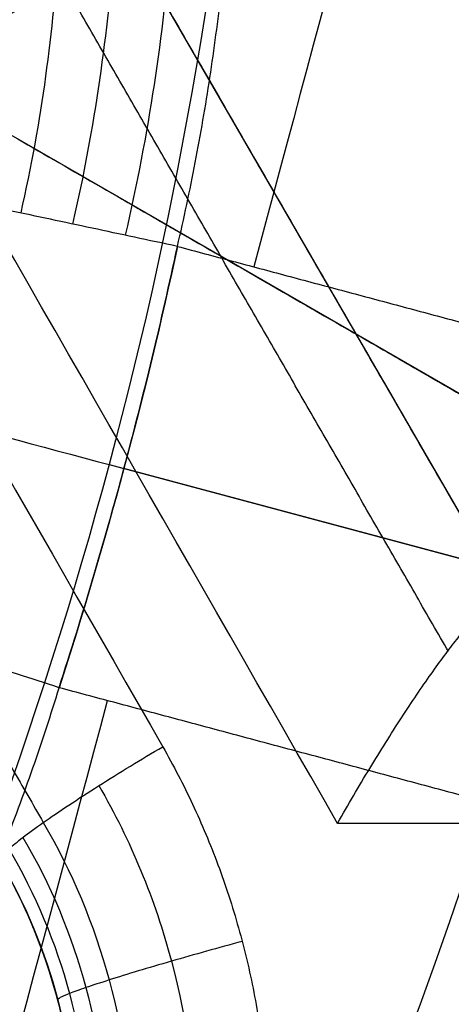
# Model space of a CAD drawing. Header units: centimetres. Extents: x -11.4 to 11.4, y -26.1 to 0.
# Tile 517 of 656: x -6.8667 to -6.8479, y -23.8238 to -23.7807. Entities that reach past the tile are written whole.
import ezdxf

# ---------------------------------------------------------------- set-up
doc = ezdxf.new("R2010")
doc.units = ezdxf.units.CM
doc.layers.add('Default', color=7, linetype='Continuous', true_color=0x000000)

msp = doc.modelspace()

# ---------------------------------------------------------------- linework, layer by layer
at = {"layer": 'Default'}
for p, q in [((-6.877698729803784, -23.7500000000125, -4.5328819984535), (-6.845448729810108, -23.80585863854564, -4.5328819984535)), ((-6.84350000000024, -23.79936344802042, -3.1706857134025), (-6.8675, -23.78550704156, -3.1706857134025)), ((-6.85550000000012, -23.79243524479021, -3.197273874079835), (-6.85550000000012, -23.79243524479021, -3.14406498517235)), ((-6.86283934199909, -23.80014954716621, -3.287499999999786), (-6.823949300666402, -23.81057010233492, -3.230000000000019)), ((-6.823949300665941, -23.81057010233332, -3.23), (-6.862189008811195, -23.800323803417, -3.23))]:
    msp.add_line(p, q, dxfattribs=at)
at = {"layer": 'Default', "extrusion": (0, 0, -1)}
for centre, radius, start, end in [((7.050000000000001, -23.75, 3), 0.9, 90, 270), ((7.050000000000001, -23.75, 3.789997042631), 0.8999999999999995, 90, 270), ((7.050000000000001, -23.75, 4.600000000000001), 0.8550000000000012, 90, 270), ((7.050000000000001, -23.75, 3.05), 0.5999999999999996, 90, 270), ((7.050000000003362, -23.75000000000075, 3.2875), 0.1937629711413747, 173.838548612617, 216.1614513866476), ((7.050000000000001, -23.75, 4.27), 0.8250000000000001, 180, 0), ((7.050000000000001, -23.75, 4.48), 0.82, 180, 0), ((7.050000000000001, -23.75, 4.455), 0.7950000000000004, 180, 0), ((7.050000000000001, -23.75, 4.32), 0.7825000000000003, 180, 0), ((7.050000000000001, -23.75, 4.455), 0.7825000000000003, 180, 0), ((7.050000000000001, -23.75, 4.345000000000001), 0.7575000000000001, 180, 0), ((7.050000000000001, -23.75, 3.2675), 0.6775000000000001, 180, 0), ((7.050000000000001, -23.75, 3.2775), 0.6774999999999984, 180, 0), ((7.050000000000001, -23.75, 3.25), 0.6724999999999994, 180, 0), ((7.050000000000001, -23.75, 3.25), 0.6367740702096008, 180, 0), ((7.050000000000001, -23.75, 3.269019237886), 0.6125, 180, 0), ((7.050000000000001, -23.75, 3.255), 0.6075000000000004, 180, 0), ((7.050000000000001, -23.75, 4.670980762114), 0.6075, 180, 0), ((7.050000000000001, -23.75, 4.69), 0.6075000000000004, 180, 0), ((7.050000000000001, -23.75, 3.255), 0.55, 180, 0), ((7.050000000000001, -23.75, 3.263395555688), 0.5499999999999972, 180, 0), ((7.050000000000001, -23.75, 3.23), 0.1944362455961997, 192.0519350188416, 197.9480649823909), ((6.889245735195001, -23.83, 4.532854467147), 0.02499999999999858, 149.9999999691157, 270)]:
    msp.add_arc(centre, radius, start, end, dxfattribs=at)
at = {"layer": 'Default'}
for centre, radius, start, end in [((-7.050000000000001, -23.75, -4.6), 0.8550000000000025, 270, 90), ((-7.050000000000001, -23.75, -4.27), 0.835, 270, 90), ((-7.050000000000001, -23.75, -4.58), 0.8349999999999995, 270, 90), ((-7.050000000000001, -23.75, -4.425000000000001), 0.8349999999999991, 270, 90), ((-7.050000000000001, -23.75, -3.1), 0.775, 270, 90), ((-7.050000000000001, -23.75, -3.5986250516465), 0.7749999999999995, 270, 90), ((-7.050000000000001, -23.75, -3), 0.6000000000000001, 270, 90), ((-7.050000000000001, -23.75, -3.1), 0.6000000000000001, 270, 90), ((-7.050000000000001, -23.75, -3.25875), 0.2138939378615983, 328.3641007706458, 1.635899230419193), ((-7.050000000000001, -23.75, -4.295000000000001), 0.8250000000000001, 180, 0), ((-7.050000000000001, -23.75, -4.282500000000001), 0.8249999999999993, 180, 0), ((-7.050000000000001, -23.75, -4.32), 0.8, 180, 0), ((-7.050000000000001, -23.75, -4.43), 0.7575000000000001, 180, 0), ((-7.050000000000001, -23.75, -4.3875), 0.7574999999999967, 180, 0), ((-7.050000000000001, -23.75, -3.98), 0.75, 180, 0), ((-7.050000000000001, -23.75, -3.2425), 0.75, 180, 0), ((-7.050000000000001, -23.75, -3.2425), 0.7025000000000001, 180, 0), ((-7.050000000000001, -23.75, -3.2875), 0.6775000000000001, 180, 0), ((-7.050000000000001, -23.75, -3.2875), 0.6725, 180, 0), ((-7.050000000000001, -23.75, -3.26875), 0.6724999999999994, 180, 0), ((-7.050000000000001, -23.75, -4.66), 0.67, 180, 0), ((-7.050000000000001, -23.75, -4.69), 0.6400000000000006, 180, 0), ((-7.050000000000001, -23.75, -3.25), 0.636774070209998, 180, 0), ((-7.050000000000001, -23.75, -3.2875), 0.6231698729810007, 180, 0), ((-7.050000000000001, -23.75, -3.2875), 0.6075, 180, 0), ((-7.050000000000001, -23.75, -3.27125), 0.6074999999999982, 180, 0), ((-7.050000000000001, -23.75, -4.680490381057), 0.6074999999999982, 180, 0), ((-7.050000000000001, -23.75, -3.271791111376), 0.55, 180, 0), ((-7.050000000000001, -23.75, -4.161274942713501), 0.7750000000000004, 274.5305254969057, 0), ((-7.050000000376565, -23.74999999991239, -3.23), 0.194436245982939, 345.0000000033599, 347.9480649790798), ((-7.050000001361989, -23.7499999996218, -3.23), 0.1944362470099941, 342.051935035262, 344.9999999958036), ((-6.889245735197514, -23.83, -4.515), 0.0250000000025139, 0, 29.99999999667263)]:
    msp.add_arc(centre, radius, start, end, dxfattribs=at)
at = {"layer": 'Default', "extrusion": (0.9659258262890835, -0.2588190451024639, 0)}
msp.add_arc((-24.75541264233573, -3.29, -0.4651864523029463), 0.06000000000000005, 22.60093528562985, 89.99999999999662, dxfattribs=at)
at = {"layer": 'Default', "extrusion": (-1.379856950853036e-06, 1.386659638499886e-16, 0.9999999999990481)}
msp.add_arc((-7.050003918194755, -23.75, -3.984869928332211), 0.7584484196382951, 252.0001242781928, 0, dxfattribs=at)
at = {"layer": 'Default', "extrusion": (0.2588190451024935, 0.9659258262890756, 0)}
msp.add_arc((0.4683885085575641, -3.25, -24.76541264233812), 0.02, 35.00000001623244, 90.00000000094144, dxfattribs=at)
at = {"layer": 'Default', "extrusion": (-0.9659258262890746, 0.258819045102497, 0)}
msp.add_arc((24.77541264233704, -3.29, 0.4664505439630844), 0.05999999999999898, 21.11060181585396, 89.99999999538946, dxfattribs=at)
at = {"layer": 'Default', "extrusion": (-5.216637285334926e-09, -0.9999999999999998, -1.985406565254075e-08)}
msp.add_arc((-7.049999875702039, -5.759999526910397, 23.81585876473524), 1.214999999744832, 75.27834621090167, 80.66146159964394, dxfattribs=at)
at = {"layer": 'Default'}
for points, degree in [([(-7.050000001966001, -22.85000591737, -4.579994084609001), (-7.038829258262, -22.85000591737, -4.579994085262), (-7.016470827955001, -22.85041309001, -4.57996809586), (-6.982913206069, -22.85229470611, -4.579978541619), (-6.949430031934, -22.85542554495, -4.579975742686), (-6.916038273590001, -22.85981313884, -4.579976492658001), (-6.882816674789, -22.86545048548, -4.579976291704), (-6.849855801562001, -22.87232107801, -4.579976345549), (-6.817154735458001, -22.88042458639, -4.579976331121), (-6.784792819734, -22.88974261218, -4.579976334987), (-6.752822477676, -22.90025696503, -4.579976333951), (-6.721248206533, -22.91196643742, -4.579976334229), (-6.690138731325, -22.92484687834, -4.579976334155), (-6.659531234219, -22.93888214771, -4.579976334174), (-6.629466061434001, -22.95405467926, -4.579976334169), (-6.60000794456, -22.97033040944, -4.579976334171), (-6.571170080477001, -22.98770094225, -4.57997633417), (-6.542992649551, -23.00614419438, -4.57997633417), (-6.515530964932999, -23.02562391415, -4.57997633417), (-6.488811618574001, -23.04612101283, -4.57997633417), (-6.462881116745, -23.06760056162, -4.57997633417), (-6.437786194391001, -23.09002131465, -4.57997633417), (-6.413531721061, -23.11337910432, -4.57997633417), (-6.390166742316, -23.13762926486, -4.57997633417), (-6.367728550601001, -23.1627320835, -4.57997633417), (-6.346240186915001, -23.18866229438, -4.57997633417), (-6.325745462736, -23.21536660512, -4.57997633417), (-6.306266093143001, -23.24281397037, -4.57997633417), (-6.287815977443, -23.27098694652, -4.57997633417), (-6.270435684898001, -23.29982524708, -4.57997633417), (-6.254144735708, -23.32929531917, -4.57997633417), (-6.238966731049, -23.35935601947, -4.57997633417), (-6.22493234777, -23.3899431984, -4.57997633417), (-6.212045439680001, -23.4210469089, -4.57997633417), (-6.200328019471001, -23.4526190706, -4.57997633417), (-6.189801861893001, -23.48460021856, -4.57997633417), (-6.180477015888, -23.5169596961, -4.57997633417), (-6.172370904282, -23.54963853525, -4.57997633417), (-6.165495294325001, -23.58258113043, -4.57997633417), (-6.159852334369, -23.61577939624, -4.57997633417), (-6.155455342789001, -23.64916502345, -4.57997633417), (-6.152310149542, -23.68268801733, -4.57997633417), (-6.150420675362, -23.71631200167, -4.57997633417), (-6.149790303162, -23.74996560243, -4.57997633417), (-6.150418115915, -23.78361971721, -4.57997633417), (-6.152305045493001, -23.81724384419, -4.57997633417), (-6.155447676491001, -23.85076694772, -4.57997633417), (-6.159842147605, -23.884153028, -4.57997633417), (-6.165482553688, -23.91735152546, -4.57997633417), (-6.172355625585, -23.95029454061, -4.57997633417), (-6.180459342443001, -23.98297436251, -4.57997633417), (-6.189781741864, -24.01533455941, -4.57997633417), (-6.200305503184, -24.0473165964, -4.57997633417), (-6.212020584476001, -24.07888976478, -4.57997633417), (-6.224905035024, -24.10999420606, -4.57997633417), (-6.238937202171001, -24.14058267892, -4.57997633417), (-6.254113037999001, -24.170644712, -4.57997633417), (-6.270401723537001, -24.20011593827, -4.57997633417), (-6.287779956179, -24.2289557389, -4.57997633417), (-6.306227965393, -24.25713010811, -4.57997633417), (-6.325705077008, -24.28457868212, -4.57997633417), (-6.346198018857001, -24.3112848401, -4.57997633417), (-6.367684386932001, -24.33721659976, -4.57997633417), (-6.390120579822, -24.3623209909, -4.57997633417), (-6.413483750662, -24.38657293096, -4.57997633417), (-6.437736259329, -24.40993235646, -4.57997633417), (-6.462829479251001, -24.4323550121, -4.57997633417), (-6.488758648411, -24.45383675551, -4.57997633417), (-6.515476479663, -24.47433588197, -4.57997633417), (-6.542936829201, -24.49381775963, -4.57997633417), (-6.571112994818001, -24.51226319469, -4.57997633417), (-6.599949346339, -24.52963576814, -4.579976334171), (-6.629406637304, -24.54591392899, -4.579976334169), (-6.659470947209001, -24.56108882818, -4.579976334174), (-6.690077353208, -24.57512635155, -4.579976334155), (-6.721186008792, -24.58800916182, -4.579976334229), (-6.752759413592, -24.59972097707, -4.579976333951), (-6.784729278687, -24.61023780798, -4.579976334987), (-6.817091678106, -24.61955853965, -4.579976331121), (-6.849792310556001, -24.62766442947, -4.579976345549), (-6.88275073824, -24.63453701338, -4.579976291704), (-6.915969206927, -24.64017644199, -4.579976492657), (-6.949361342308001, -24.64456678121, -4.579975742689), (-6.982852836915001, -24.64770094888, -4.579978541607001), (-7.016430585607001, -24.64958576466, -4.579968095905), (-7.038814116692, -24.64999408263, -4.579994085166), (-7.049999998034, -24.64999408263, -4.579994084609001)], 3), ([(-7.050000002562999, -22.87000771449, -4.599992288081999), (-7.038929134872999, -22.87000771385, -4.599992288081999), (-7.016824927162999, -22.87044777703, -4.600003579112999), (-6.983759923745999, -22.87231003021, -4.599999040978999), (-6.950849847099, -22.8754191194, -4.600000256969), (-6.918072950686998, -22.87975909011, -4.599999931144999), (-6.885477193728, -22.88532902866, -4.600000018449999), (-6.853104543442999, -22.89212084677, -4.599999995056), (-6.820976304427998, -22.90013377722, -4.600000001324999), (-6.789232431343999, -22.90933233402, -4.599999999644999), (-6.757976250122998, -22.91967364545, -4.600000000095), (-6.727177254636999, -22.93115663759, -4.599999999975), (-6.696849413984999, -22.94377187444, -4.600000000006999), (-6.666982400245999, -22.95752443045, -4.599999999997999), (-6.637633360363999, -22.97239239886, -4.6), (-6.608880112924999, -22.98833558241, -4.6), (-6.580743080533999, -23.00534064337, -4.6), (-6.553257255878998, -23.02338719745, -4.6), (-6.526470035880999, -23.04244368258, -4.6), (-6.500404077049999, -23.06249428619, -4.6), (-6.475109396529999, -23.08350162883, -4.6), (-6.450633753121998, -23.10542314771, -4.6), (-6.426981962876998, -23.12825403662, -4.6), (-6.404200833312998, -23.15195089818, -4.6), (-6.382323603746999, -23.17647785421, -4.6), (-6.361371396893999, -23.20181201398, -4.6), (-6.341387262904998, -23.22790124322, -4.6), (-6.322391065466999, -23.25471754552, -4.6), (-6.304398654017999, -23.28224122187, -4.6), (-6.287450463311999, -23.31041192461, -4.6), (-6.271564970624, -23.33919764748, -4.6), (-6.256764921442, -23.36855872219, -4.6), (-6.243080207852, -23.39843256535, -4.6), (-6.2305142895, -23.42881031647, -4.6), (-6.219089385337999, -23.45964319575, -4.6), (-6.208826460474, -23.4908734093, -4.6), (-6.199734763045, -23.52247268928, -4.6), (-6.191831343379, -23.55438357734, -4.6), (-6.185127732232, -23.58655183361, -4.6), (-6.179626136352, -23.61896932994, -4.6), (-6.175339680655, -23.65156823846, -4.6), (-6.172273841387, -23.68430056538, -4.6), (-6.170432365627, -23.71713212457, -4.6), (-6.169818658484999, -23.74999277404, -4.6), (-6.170431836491, -23.78285372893, -4.6), (-6.172272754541, -23.81568473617, -4.6), (-6.17533790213, -23.84841578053, -4.6), (-6.179623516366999, -23.88101313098, -4.6), (-6.185124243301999, -23.91342969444, -4.6), (-6.191827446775, -23.94559951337, -4.6), (-6.199731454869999, -23.97751522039, -4.6), (-6.208824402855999, -24.00912015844, -4.6), (-6.219088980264, -24.04035585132, -4.6), (-6.230515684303, -24.07119339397, -4.6), (-6.243083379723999, -24.10157483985, -4.6), (-6.256770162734, -24.13145229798, -4.6), (-6.271572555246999, -24.16081683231, -4.6), (-6.287460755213, -24.18960605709, -4.6), (-6.304412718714, -24.21778133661, -4.6), (-6.322408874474, -24.24530870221, -4.6), (-6.341407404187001, -24.27212610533, -4.6), (-6.361391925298, -24.29821371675, -4.6), (-6.382342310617, -24.32354381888, -4.6), (-6.404216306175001, -24.34806569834, -4.6), (-6.426994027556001, -24.37175796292, -4.6), (-6.450643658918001, -24.39458604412, -4.6), (-6.475121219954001, -24.41650866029, -4.6), (-6.500422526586, -24.43752061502, -4.6), (-6.526496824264, -24.45757628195, -4.6), (-6.553291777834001, -24.47663651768, -4.6), (-6.580784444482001, -24.49468551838, -4.6), (-6.608928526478, -24.51169257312, -4.6), (-6.637691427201, -24.52763854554, -4.6), (-6.667051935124, -24.54250933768, -4.599999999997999), (-6.696931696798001, -24.55626435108, -4.600000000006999), (-6.727274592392, -24.56888192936, -4.599999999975), (-6.758087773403, -24.58036572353, -4.600000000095), (-6.789353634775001, -24.59070531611, -4.599999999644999), (-6.821099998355, -24.59989952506, -4.600000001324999), (-6.853227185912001, -24.60790727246, -4.599999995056), (-6.885602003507, -24.61469476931, -4.600000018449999), (-6.918204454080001, -24.62026089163, -4.599999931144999), (-6.950981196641, -24.6245956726, -4.600000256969), (-6.983876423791, -24.62769844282, -4.599999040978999), (-7.01690332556, -24.62955448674, -4.600003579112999), (-7.038958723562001, -24.62999228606, -4.599992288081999), (-7.049999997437, -24.62999228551, -4.599992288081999)], 3), ([(-7.050000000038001, -22.97338343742, -4.211616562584), (-7.040034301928, -22.97326068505, -4.211739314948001), (-7.0200716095, -22.97339655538, -4.211987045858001), (-6.990068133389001, -22.97475443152, -4.212364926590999), (-6.960077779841, -22.97727194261, -4.212748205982), (-6.930172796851, -22.98094910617, -4.213135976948), (-6.900463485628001, -22.98577184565, -4.213526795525), (-6.870960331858, -22.99173644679, -4.213920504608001), (-6.841728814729, -22.9988285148, -4.21431621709), (-6.812767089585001, -23.00704882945, -4.214713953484), (-6.784149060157, -23.01637813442, -4.215112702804), (-6.755903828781, -23.0268065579, -4.215512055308), (-6.728083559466, -23.03831624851, -4.215911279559), (-6.700785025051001, -23.0508628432, -4.216308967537), (-6.673979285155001, -23.06445271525, -4.216705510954), (-6.647535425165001, -23.07916987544, -4.21710293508), (-6.621903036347, -23.09477466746, -4.217494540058), (-6.598251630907, -23.11044028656, -4.217861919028), (-6.577686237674, -23.12510785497, -4.218186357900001), (-6.559354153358, -23.13903749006, -4.21847964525), (-6.54189295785, -23.15310658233, -4.218762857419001), (-6.524518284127, -23.16795465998, -4.219048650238), (-6.507527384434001, -23.18336335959, -4.2193327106), (-6.491033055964, -23.19923462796, -4.219611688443), (-6.475328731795, -23.21524076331, -4.219887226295), (-6.459818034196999, -23.23196178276, -4.220170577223), (-6.443392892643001, -23.25075472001, -4.220483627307), (-6.425759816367, -23.27235681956, -4.220836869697), (-6.407902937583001, -23.29596432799, -4.221215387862), (-6.390537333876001, -23.320853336, -4.221606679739), (-6.374163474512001, -23.34636627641, -4.22200017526), (-6.358774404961, -23.37250001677, -4.222395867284), (-6.344394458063, -23.39922104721, -4.222793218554), (-6.331054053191, -23.42647417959, -4.223191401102), (-6.318782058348, -23.45419617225, -4.223589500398), (-6.307584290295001, -23.4823692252, -4.223987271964), (-6.297472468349, -23.51096694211, -4.224384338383), (-6.288462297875, -23.53995216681, -4.224780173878), (-6.280576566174, -23.56925476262, -4.22517382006), (-6.273829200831, -23.59881391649, -4.225564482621), (-6.268224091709, -23.62860184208, -4.225951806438), (-6.263764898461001, -23.65860388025, -4.226335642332), (-6.260461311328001, -23.68877269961, -4.226715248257), (-6.258320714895, -23.71905055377, -4.227090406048), (-6.257345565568, -23.74942073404, -4.227459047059), (-6.257541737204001, -23.78002186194, -4.227829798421), (-6.258911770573, -23.81056761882, -4.228207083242), (-6.261454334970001, -23.84105143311, -4.228588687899), (-6.265161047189, -23.87138087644, -4.228974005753), (-6.270024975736, -23.90153190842, -4.229362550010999), (-6.276045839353, -23.9314946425, -4.229754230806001), (-6.283206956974, -23.96118644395, -4.230147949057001), (-6.291506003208, -23.99059835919, -4.230543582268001), (-6.300922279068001, -24.01965553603, -4.230940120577), (-6.311447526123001, -24.04833621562, -4.23133725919), (-6.323068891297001, -24.07660058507, -4.231734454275), (-6.335758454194, -24.10438344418, -4.232130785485), (-6.349513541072, -24.13167755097, -4.232526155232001), (-6.364293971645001, -24.15840378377, -4.232919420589), (-6.380099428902, -24.18456209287, -4.233310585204), (-6.396889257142, -24.21008352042, -4.23369863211), (-6.414649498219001, -24.23494853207, -4.2340832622), (-6.433349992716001, -24.25911283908, -4.234463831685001), (-6.452961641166, -24.28254236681, -4.234839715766), (-6.473558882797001, -24.30531097, -4.235212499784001), (-6.49503825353, -24.32728630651, -4.23557888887), (-6.517395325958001, -24.34847618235, -4.235952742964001), (-6.540529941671, -24.36877856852, -4.236330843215), (-6.564422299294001, -24.3881804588, -4.236713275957), (-6.589045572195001, -24.40665840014, -4.237099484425), (-6.614348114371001, -24.42417454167, -4.237488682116), (-6.640315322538, -24.44071804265, -4.237880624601), (-6.666876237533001, -24.45624449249, -4.238274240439), (-6.694029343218, -24.47075331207, -4.238669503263), (-6.721707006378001, -24.48420741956, -4.239065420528), (-6.749886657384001, -24.49659654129, -4.239461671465), (-6.778516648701, -24.50789701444, -4.239857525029), (-6.807545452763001, -24.51809033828, -4.240252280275), (-6.836977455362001, -24.52717647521, -4.240645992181), (-6.866748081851, -24.53513189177, -4.241037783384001), (-6.896791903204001, -24.54193893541, -4.241426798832), (-6.927035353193, -24.54758431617, -4.241812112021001), (-6.957482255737, -24.55207143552, -4.242193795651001), (-6.988153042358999, -24.55539777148, -4.242572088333), (-7.019001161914, -24.55754929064, -4.242946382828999), (-7.039657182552, -24.55819289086, -4.243192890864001), (-7.050000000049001, -24.5583152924, -4.243315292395)], 3), ([(-7.050000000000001, -24.525, -4.097250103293), (-7.040059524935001, -24.525, -4.097056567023), (-7.020176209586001, -24.52461734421, -4.096666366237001), (-6.990398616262, -24.52289677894, -4.096072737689), (-6.960681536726, -24.52002887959, -4.095471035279), (-6.93109326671, -24.51601765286, -4.094862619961), (-6.901708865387, -24.51087533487, -4.094249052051), (-6.872544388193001, -24.5046065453, -4.09363068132), (-6.843642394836, -24.49722044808, -4.093008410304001), (-6.815018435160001, -24.48871913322, -4.0923825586), (-6.786746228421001, -24.47912222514, -4.091754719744), (-6.758891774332, -24.4684549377, -4.091126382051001), (-6.731464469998, -24.45672251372, -4.090497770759), (-6.704505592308, -24.44394203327, -4.089869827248), (-6.67803608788, -24.43012136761, -4.089243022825), (-6.652126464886, -24.41529568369, -4.088619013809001), (-6.626828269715, -24.3994976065, -4.087999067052), (-6.602153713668, -24.38273637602, -4.0873834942), (-6.578133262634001, -24.3650315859, -4.086773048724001), (-6.554796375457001, -24.34640201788, -4.086168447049), (-6.532209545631, -24.32690110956, -4.085571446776), (-6.510389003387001, -24.3065441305, -4.084982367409), (-6.489390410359, -24.28538619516, -4.084403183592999), (-6.469190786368, -24.26340330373, -4.083811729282), (-6.449850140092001, -24.24065475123, -4.083213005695), (-6.431412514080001, -24.21719494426, -4.082607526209), (-6.413897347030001, -24.19305176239, -4.081996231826), (-6.397322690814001, -24.16825132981, -4.081379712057), (-6.381698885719, -24.14280524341, -4.08075829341), (-6.367066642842, -24.11677498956, -4.08013349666), (-6.353463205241, -24.0902319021, -4.079507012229), (-6.340892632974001, -24.06319079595, -4.078879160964), (-6.329354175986, -24.03564384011, -4.078249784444), (-6.318873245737, -24.00763676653, -4.077619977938), (-6.309493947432, -23.97928509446, -4.076992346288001), (-6.30125860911, -23.95075631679, -4.07637049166), (-6.294105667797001, -23.92190387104, -4.075751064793), (-6.287919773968, -23.89202918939, -4.075119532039), (-6.282925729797, -23.8619255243, -4.074493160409), (-6.27922777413, -23.83252088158, -4.073890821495), (-6.276803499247, -23.80502748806, -4.073336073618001), (-6.275387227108, -23.77883524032, -4.072814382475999), (-6.274846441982, -23.7520817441, -4.072290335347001), (-6.27524316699, -23.72509774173, -4.071763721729), (-6.276580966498, -23.69814539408, -4.071227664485), (-6.278824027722, -23.67162969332, -4.070693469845), (-6.281923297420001, -23.64546667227, -4.070159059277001), (-6.286213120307, -23.61756303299, -4.069581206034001), (-6.291882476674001, -23.58816071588, -4.068963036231), (-6.298864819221, -23.55833921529, -4.068326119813), (-6.306953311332, -23.52908125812, -4.067691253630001), (-6.315942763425, -23.50084682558, -4.067069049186), (-6.32605741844, -23.47281764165, -4.066441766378), (-6.33729162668, -23.44508928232, -4.065811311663), (-6.349584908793, -23.41782536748, -4.065181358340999), (-6.362822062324, -23.39124745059, -4.064557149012), (-6.37709700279, -23.36512302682, -4.063933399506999), (-6.392790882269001, -23.33888569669, -4.063296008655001), (-6.409455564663, -23.31338657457, -4.062665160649), (-6.426553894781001, -23.2893367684, -4.062059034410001), (-6.443232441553, -23.26761872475, -4.061501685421), (-6.459897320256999, -23.24737082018, -4.060973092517), (-6.477614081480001, -23.22727445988, -4.060438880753), (-6.496156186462, -23.20766698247, -4.059907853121), (-6.51534924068, -23.18873946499, -4.059383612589), (-6.534885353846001, -23.17076718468, -4.058857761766), (-6.55491030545, -23.15354506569, -4.058329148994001), (-6.577115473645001, -23.13575777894, -4.057753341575), (-6.601253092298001, -23.11789125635, -4.057139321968), (-6.626598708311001, -23.10063985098, -4.056506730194), (-6.652285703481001, -23.08460866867, -4.055877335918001), (-6.677996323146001, -23.06990393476, -4.055258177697), (-6.704396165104, -23.05611215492, -4.054632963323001), (-6.731394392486, -23.04330809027, -4.054004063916), (-6.758888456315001, -23.03154563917, -4.053373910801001), (-6.786758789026, -23.02087354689, -4.052745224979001), (-6.814990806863, -23.01129023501, -4.052118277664), (-6.843596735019, -23.00279199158, -4.051492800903), (-6.872529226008, -22.99539659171, -4.050869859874), (-6.901712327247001, -22.98912386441, -4.050251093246), (-6.931093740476, -22.98398257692, -4.049637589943), (-6.96064747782, -22.97997545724, -4.049029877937), (-6.990359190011, -22.97710596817, -4.048428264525), (-7.020171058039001, -22.97538252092, -4.047833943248), (-7.040058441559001, -22.975, -4.047443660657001), (-7.050000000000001, -22.975, -4.047250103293)], 3), ([(-6.859849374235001, -23.79059794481, -3.23), (-6.859566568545, -23.78938232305, -3.23), (-6.859046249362, -23.78693165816, -3.230077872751), (-6.858406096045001, -23.7832147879, -3.23043116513), (-6.857908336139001, -23.77946239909, -3.231024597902), (-6.857556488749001, -23.77568420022, -3.231862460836), (-6.857354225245, -23.77189050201, -3.232949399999), (-6.857305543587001, -23.76809380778, -3.234289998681), (-6.857414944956, -23.76430874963, -3.235888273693), (-6.857687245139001, -23.76055296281, -3.237746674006), (-6.858125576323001, -23.75684447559, -3.239867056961), (-6.858731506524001, -23.753201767, -3.242251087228), (-6.859506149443, -23.74964593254, -3.244898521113), (-6.860449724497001, -23.74620134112, -3.247805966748), (-6.861558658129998, -23.7429005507, -3.250960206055), (-6.862826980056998, -23.73977116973, -3.254347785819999), (-6.864250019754, -23.73683243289, -3.257962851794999), (-6.865821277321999, -23.73410988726, -3.261791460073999), (-6.8675258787, -23.73163525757, -3.265806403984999), (-6.869344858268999, -23.72943758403, -3.269974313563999), (-6.871258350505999, -23.72753993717, -3.27425968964), (-6.873246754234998, -23.72595818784, -3.278630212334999), (-6.875290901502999, -23.72470418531, -3.283052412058), (-6.876674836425, -23.72409038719, -3.286017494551), (-6.877373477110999, -23.72383917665, -3.287500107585)], 3), ([(-6.821567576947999, -23.80085552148, -3.23), (-6.821323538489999, -23.79975935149, -3.23), (-6.820892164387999, -23.7975438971, -3.230063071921), (-6.820421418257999, -23.79416905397, -3.230348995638), (-6.820129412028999, -23.79072931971, -3.230831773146), (-6.820022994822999, -23.78723005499, -3.231517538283), (-6.820110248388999, -23.78366052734, -3.232417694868), (-6.820401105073, -23.780030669, -3.233541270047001), (-6.820908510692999, -23.7763319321, -3.234905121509), (-6.821644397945, -23.77258055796, -3.236520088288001), (-6.822624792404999, -23.76877593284, -3.23840591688), (-6.823861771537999, -23.76494085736, -3.240573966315), (-6.825369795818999, -23.76108942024, -3.243041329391), (-6.827158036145, -23.75725150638, -3.245817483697), (-6.829231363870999, -23.75346119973, -3.24890808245), (-6.831590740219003, -23.74975622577, -3.252315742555), (-6.834222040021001, -23.74618987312, -3.25602505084), (-6.837110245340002, -23.74280717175, -3.260023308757), (-6.840216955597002, -23.73966969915, -3.264269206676), (-6.843506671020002, -23.73682241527, -3.26872888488), (-6.846919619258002, -23.73431863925, -3.273337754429), (-6.850406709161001, -23.73218812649, -3.278046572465), (-6.853911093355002, -23.73045620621, -3.282794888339), (-6.856214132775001, -23.72957692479, -3.285935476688), (-6.857356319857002, -23.72920332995, -3.2875)], 3), ([(-7.284376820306, -24.47132328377, -4.08487124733), (-7.275129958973, -24.47432771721, -4.08467450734), (-7.256502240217, -24.47999379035, -4.084279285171), (-7.228233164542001, -24.48740302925, -4.083673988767), (-7.199695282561, -24.4937221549, -4.083063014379), (-7.170950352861, -24.49893351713, -4.082450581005), (-7.142070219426, -24.50302896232, -4.081839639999), (-7.113086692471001, -24.50600890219, -4.081231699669), (-7.083987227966, -24.50787542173, -4.080626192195), (-7.054794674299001, -24.50862224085, -4.080020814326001), (-7.025604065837, -24.50824467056, -4.079414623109), (-6.996471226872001, -24.50674620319, -4.07880623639), (-6.967390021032, -24.50412639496, -4.078193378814), (-6.938390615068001, -24.50038313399, -4.07757566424), (-6.909554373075, -24.49552418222, -4.076955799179), (-6.880943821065, -24.4895612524, -4.076335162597), (-6.852611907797, -24.48250807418, -4.075714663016), (-6.82460973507, -24.47438156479, -4.07509489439), (-6.796967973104, -24.46519493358, -4.074477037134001), (-6.76971234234, -24.45495936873, -4.073862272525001), (-6.742868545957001, -24.44368528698, -4.073252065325), (-6.716466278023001, -24.43138435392, -4.072644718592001), (-6.690533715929, -24.41806728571, -4.07203777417), (-6.66511300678, -24.40375237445, -4.071429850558), (-6.640262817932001, -24.38847103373, -4.070820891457), (-6.616038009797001, -24.37225916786, -4.070210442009), (-6.59245703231, -24.35513137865, -4.069599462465), (-6.569542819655, -24.33710381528, -4.068989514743), (-6.547315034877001, -24.31818871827, -4.068382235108), (-6.525815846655, -24.29841752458, -4.067776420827), (-6.505095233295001, -24.27783453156, -4.067170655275), (-6.485201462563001, -24.25649023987, -4.066563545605), (-6.466158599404, -24.2344163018, -4.065953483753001), (-6.447954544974, -24.21159719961, -4.065338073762), (-6.43062973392, -24.18807690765, -4.064719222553), (-6.414219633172, -24.16390133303, -4.064098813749), (-6.398750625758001, -24.13910837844, -4.06347810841), (-6.384247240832, -24.11373648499, -4.06285779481), (-6.370740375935, -24.08784123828, -4.062238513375), (-6.358255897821, -24.06147994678, -4.061620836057), (-6.34680316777, -24.03468147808, -4.061006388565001), (-6.336391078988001, -24.00747164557, -4.060397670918), (-6.327023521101, -23.97985970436, -4.059791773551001), (-6.318706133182, -23.95184287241, -4.059184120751), (-6.311478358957, -23.92353935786, -4.058574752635), (-6.305357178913, -23.89503978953, -4.057963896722), (-6.30033412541, -23.8663223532, -4.057352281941), (-6.296417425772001, -23.8374248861, -4.056741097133), (-6.293614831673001, -23.80840448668, -4.056132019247), (-6.291927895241, -23.77928390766, -4.055524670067), (-6.291549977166, -23.75976995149, -4.055117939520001), (-6.291549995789, -23.74999942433, -4.054914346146)], 3), ([(-6.852844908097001, -23.81585863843, -4.561102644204), (-6.865385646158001, -23.79395866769, -4.559040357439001), (-6.877958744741, -23.7720021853, -4.557174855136), (-6.890558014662, -23.75, -4.555507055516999)], 3), ([(-6.877698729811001, -23.75, -4.515), (-6.861573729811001, -23.77792931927, -4.515), (-6.845448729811, -23.80585863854, -4.515)], 2), ([(-6.877698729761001, -23.75, -4.545979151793), (-6.866928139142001, -23.76865521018, -4.547430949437), (-6.85617687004, -23.7872769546, -4.549026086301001), (-6.845448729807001, -23.80585863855, -4.550763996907)], 3), ([(-6.894852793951, -23.7525, -4.554946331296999), (-6.883377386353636, -23.77253957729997, -4.55642375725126), (-6.871923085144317, -23.79254229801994, -4.558065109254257), (-6.860494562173, -23.81250000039, -4.559869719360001)], 3), ([(-6.867499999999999, -23.78550704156, -3.192486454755), (-6.865140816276, -23.78686911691, -3.193424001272), (-6.860217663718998, -23.78971150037, -3.195385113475), (-6.852246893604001, -23.79431342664, -3.198575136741), (-6.846486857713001, -23.79763898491, -3.200890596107), (-6.843500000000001, -23.79936344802, -3.202093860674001)], 3), ([(-6.867499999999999, -23.78550704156, -3.139277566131), (-6.865148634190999, -23.78686460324, -3.140212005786), (-6.860235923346, -23.78970095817, -3.142168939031), (-6.852267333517, -23.79430162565, -3.145358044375), (-6.846495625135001, -23.79763392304, -3.147678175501), (-6.843500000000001, -23.79936344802, -3.14888497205)], 3), ([(-6.859849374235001, -23.79059794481, -3.23), (-6.860474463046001, -23.7904647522, -3.23000000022), (-6.861724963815, -23.79019781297, -3.230061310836), (-6.863585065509, -23.78980090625, -3.23033683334), (-6.865411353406, -23.78941102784, -3.230793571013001), (-6.867186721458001, -23.78903192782, -3.231427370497), (-6.868894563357, -23.7886670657, -3.232232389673), (-6.870519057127, -23.78832001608, -3.23320117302), (-6.87204515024, -23.78799410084, -3.234324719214), (-6.873458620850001, -23.78769225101, -3.23559249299), (-6.874746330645, -23.78741736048, -3.236992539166), (-6.875512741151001, -23.7872535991, -3.238004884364), (-6.875871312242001, -23.7871771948, -3.238528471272)], 3), ([(-6.859849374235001, -23.79059794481, -3.23), (-6.8407084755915, -23.795726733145, -3.23), (-6.821567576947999, -23.80085552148, -3.23)], 2), ([(-6.865025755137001, -23.80991646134, -3.23), (-6.865633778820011, -23.80971938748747, -3.230000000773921), (-6.866850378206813, -23.80932556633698, -3.230061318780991), (-6.868659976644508, -23.80873971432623, -3.2303368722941), (-6.870436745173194, -23.80816466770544, -3.230793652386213), (-6.872163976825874, -23.80760568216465, -3.231427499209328), (-6.873825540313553, -23.80706800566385, -3.232232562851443), (-6.875405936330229, -23.80655642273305, -3.233201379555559), (-6.876890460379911, -23.80607555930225, -3.234324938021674), (-6.878265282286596, -23.80562983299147, -3.235592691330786), (-6.879517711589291, -23.80522370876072, -3.236992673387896), (-6.880262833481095, -23.80498104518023, -3.238004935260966), (-6.880611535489, -23.80486794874, -3.238528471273)], 3), ([(-6.852844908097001, -23.81585863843, -4.561102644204), (-6.852614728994, -23.8154510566, -4.561140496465), (-6.852148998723, -23.81464063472, -4.561166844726), (-6.851439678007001, -23.81344789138, -4.561060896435), (-6.850735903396, -23.81230466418, -4.56081483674), (-6.850051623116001, -23.81123159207, -4.560440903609), (-6.849385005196, -23.81022466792, -4.55994228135), (-6.848751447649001, -23.8093066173, -4.559332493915), (-6.848165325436, -23.80849584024, -4.558633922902), (-6.847627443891, -23.80779063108, -4.557857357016), (-6.847138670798, -23.80719040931, -4.557009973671), (-6.846706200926, -23.80670224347, -4.556110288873), (-6.846333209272, -23.80632646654, -4.555176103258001), (-6.846013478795, -23.80605524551, -4.55419714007), (-6.845753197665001, -23.80589377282, -4.553192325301), (-6.845620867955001, -23.80585863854, -4.552516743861), (-6.845564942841, -23.80585863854, -4.552179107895)], 3), ([(-6.913581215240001, -23.85896866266, -3.287499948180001), (-6.912858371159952, -23.85909901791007, -3.286033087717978), (-6.911365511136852, -23.85926056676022, -3.283091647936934), (-6.908973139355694, -23.85919865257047, -3.278669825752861), (-6.906455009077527, -23.85882704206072, -3.274296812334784), (-6.903841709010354, -23.85814348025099, -3.270006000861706), (-6.901163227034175, -23.85715364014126, -3.265838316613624), (-6.898448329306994, -23.85586760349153, -3.261825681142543), (-6.89572565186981, -23.85429682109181, -3.25799328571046), (-6.893020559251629, -23.85246238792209, -3.254371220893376), (-6.890358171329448, -23.85038047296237, -3.250973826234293), (-6.887752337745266, -23.84806925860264, -3.247812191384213), (-6.88522237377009, -23.84555025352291, -3.244899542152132), (-6.882785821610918, -23.84284797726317, -3.242246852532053), (-6.880449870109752, -23.83998477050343, -3.239857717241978), (-6.878222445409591, -23.83697837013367, -3.237731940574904), (-6.876102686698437, -23.83384944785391, -3.235869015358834), (-6.874105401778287, -23.83060360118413, -3.234263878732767), (-6.872230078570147, -23.82726973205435, -3.232919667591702), (-6.870490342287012, -23.82386514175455, -3.231833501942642), (-6.868892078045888, -23.82041004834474, -3.231001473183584), (-6.86744130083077, -23.81692233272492, -3.230417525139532), (-6.866142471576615, -23.81341893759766, -3.230074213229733), (-6.865380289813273, -23.81108255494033, -3.230000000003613), (-6.865025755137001, -23.80991646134, -3.23)], 3), ([(-6.826743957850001, -23.820174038, -3.23), (-6.845884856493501, -23.81504524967, -3.23), (-6.865025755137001, -23.80991646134, -3.23)], 2), ([(-6.867595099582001, -23.81749999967, -4.549992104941), (-6.867638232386, -23.81742529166, -4.551084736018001), (-6.867410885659, -23.81708155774, -4.553415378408), (-6.865882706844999, -23.81589915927, -4.556707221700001), (-6.863365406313, -23.81423284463, -4.559043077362), (-6.861429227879, -23.81305308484, -4.559722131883), (-6.860494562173, -23.81250000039, -4.559869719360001)], 3), ([(-6.860494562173, -23.81250000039, -4.559869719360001), (-6.86002605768, -23.81331807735, -4.559943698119), (-6.859155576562, -23.81499638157, -4.560081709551), (-6.858042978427, -23.81765229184, -4.560259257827), (-6.857142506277, -23.82041065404, -4.560403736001), (-6.856468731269, -23.82324684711, -4.560512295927), (-6.856024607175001, -23.82613061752, -4.560584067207), (-6.85582212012, -23.82903559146, -4.560616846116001), (-6.855860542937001, -23.83193115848, -4.560610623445), (-6.856136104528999, -23.83480124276, -4.560566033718), (-6.856644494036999, -23.83763473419, -4.560483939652), (-6.857384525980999, -23.84041965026, -4.560364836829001), (-6.858352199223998, -23.84313877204, -4.560209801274), (-6.859537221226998, -23.84576923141, -4.560021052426), (-6.860930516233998, -23.84828995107, -4.559800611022), (-6.862521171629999, -23.8506812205, -4.559551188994), (-6.864295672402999, -23.85293194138, -4.559274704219), (-6.865588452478, -23.85432751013, -4.559077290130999), (-6.866263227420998, -23.85500000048, -4.558974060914)], 3), ([(-6.889245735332, -23.8549999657, -4.545593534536), (-6.888534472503, -23.8549999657, -4.545726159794), (-6.887102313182, -23.85493933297, -4.545994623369), (-6.884938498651, -23.85465871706, -4.54640925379), (-6.882785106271, -23.85418457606, -4.546828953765), (-6.880666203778, -23.85351689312, -4.547248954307), (-6.878606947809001, -23.85266000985, -4.547663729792), (-6.876631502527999, -23.85162257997, -4.54806794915), (-6.874762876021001, -23.85041771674, -4.548456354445), (-6.873019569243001, -23.84906115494, -4.548824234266), (-6.871410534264, -23.84756437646, -4.549167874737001), (-6.869944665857, -23.84593922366, -4.549483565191), (-6.868630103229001, -23.84419781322, -4.549767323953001), (-6.867474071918, -23.84235206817, -4.55001642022), (-6.866483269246, -23.84041383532, -4.550228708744), (-6.865665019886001, -23.83839794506, -4.550402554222), (-6.865025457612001, -23.83632058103, -4.550536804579), (-6.864569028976, -23.83419857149, -4.550632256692), (-6.864298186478, -23.83204636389, -4.550689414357), (-6.864214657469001, -23.82987787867, -4.550708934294), (-6.864319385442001, -23.82770919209, -4.550689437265), (-6.864611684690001, -23.82555780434, -4.550630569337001), (-6.865088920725, -23.82344150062, -4.550532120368), (-6.865746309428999, -23.82137823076, -4.550393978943), (-6.866576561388, -23.81938623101, -4.550216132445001), (-6.867238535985, -23.81811758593, -4.550071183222), (-6.867595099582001, -23.81749999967, -4.549992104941)], 3), ([(-6.826743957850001, -23.820174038, -3.23), (-6.827080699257, -23.82124536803, -3.23), (-6.827814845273, -23.82337969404, -3.230063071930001), (-6.829094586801, -23.8265377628, -3.230348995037), (-6.830561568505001, -23.82966266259, -3.230831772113), (-6.832219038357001, -23.83274631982, -3.231517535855), (-6.834079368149, -23.8357939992, -3.232417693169), (-6.836146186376, -23.83879212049, -3.233541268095), (-6.83843498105, -23.84174161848, -3.234905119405), (-6.840947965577, -23.84462246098, -3.236520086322), (-6.843699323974, -23.84742716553, -3.238405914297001), (-6.846688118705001, -23.85012995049, -3.240573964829), (-6.849919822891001, -23.85271137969, -3.243041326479), (-6.853387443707, -23.85514099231, -3.245817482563), (-6.857078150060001, -23.85738682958, -3.248908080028), (-6.860973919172, -23.85941574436, -3.252315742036), (-6.865035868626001, -23.86118864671, -3.256025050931), (-6.869228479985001, -23.86267404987, -3.260023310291), (-6.873487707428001, -23.8638378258, -3.264269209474), (-6.877760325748, -23.86465878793, -3.268728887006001), (-6.881967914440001, -23.86512064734, -3.27333775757), (-6.886053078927, -23.86522218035, -3.278046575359), (-6.889953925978, -23.86496987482, -3.282794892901), (-6.892388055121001, -23.86457983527, -3.285935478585), (-6.893564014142, -23.86433228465, -3.2875)], 3)]:
    msp.add_open_spline(points, degree=degree, dxfattribs=at)
for points, knots in [([(-6.478173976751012, -23.20173285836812, -4.270000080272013), (-6.482021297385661, -23.19772033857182, -4.269893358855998), (-6.494769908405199, -23.18470228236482, -4.269544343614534), (-6.517131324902, -23.163383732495, -4.268952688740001), (-6.555874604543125, -23.12985687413, -4.267949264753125), (-6.607799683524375, -23.091156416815, -4.2666554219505), (-6.675054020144, -23.05066959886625, -4.265054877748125), (-6.7463420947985, -23.016890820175, -4.263430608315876), (-6.820635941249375, -22.99036875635, -4.261806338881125), (-6.896820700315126, -22.971442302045, -4.260205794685), (-6.960902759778, -22.962091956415, -4.258911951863), (-7.012005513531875, -22.95840408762, -4.257908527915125), (-7.0500054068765, -22.95749735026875, -4.257180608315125), (-7.088005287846, -22.95840460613, -4.2564526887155), (-7.139107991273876, -22.96209317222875, -4.255449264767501), (-7.203189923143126, -22.97144439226, -4.254155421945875), (-7.279374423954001, -22.99037188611, -4.2525548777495), (-7.353667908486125, -23.01689496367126, -4.250930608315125), (-7.424955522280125, -23.05067471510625, -4.249306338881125), (-7.492209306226, -23.09116245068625, -4.247705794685), (-7.5441338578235, -23.129863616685, -4.246411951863), (-7.582876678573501, -23.16339100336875, -4.245408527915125), (-7.610387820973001, -23.189619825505, -4.244680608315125), (-7.6366162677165, -23.2171313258, -4.243952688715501), (-7.670143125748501, -23.25587460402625, -4.2429492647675), (-7.708843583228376, -23.3077996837, -4.241655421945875), (-7.74933040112, -23.375054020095, -4.2400548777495), (-7.783109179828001, -23.44634209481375, -4.238430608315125), (-7.8096312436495, -23.520635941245, -4.236806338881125), (-7.8285576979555, -23.596820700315, -4.235205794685), (-7.837908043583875, -23.66090275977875, -4.233911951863), (-7.8415959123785, -23.71200551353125, -4.232908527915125), (-7.842502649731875, -23.750005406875, -4.232180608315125), (-7.8415953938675, -23.78800528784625, -4.2314526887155), (-7.837906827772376, -23.839107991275, -4.2304492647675), (-7.828555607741, -23.90318992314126, -4.229155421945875), (-7.814564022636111, -23.95950704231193, -4.227972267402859), (-7.80500461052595, -23.98996202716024, -4.227316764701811), (-7.803236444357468, -23.99538910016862, -4.227199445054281)], [9.27219242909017, 9.27219242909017, 9.27219242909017, 9.27219242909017, 9.448947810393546, 9.852123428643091, 10.25529904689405, 11.06165028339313, 11.86800151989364, 12.67435275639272, 13.48070399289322, 14.28705522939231, 15.09340646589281, 15.49658208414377, 15.89975770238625, 16.30293332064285, 16.70610893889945, 17.51246017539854, 18.31881141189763, 19.12516264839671, 19.9315138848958, 20.73786512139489, 21.54421635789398, 21.94739197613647, 22.35056759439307, 22.75374321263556, 23.15691883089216, 23.96327006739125, 24.76962130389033, 25.57597254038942, 26.38232377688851, 27.18867501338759, 27.99502624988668, 28.39820186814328, 28.80137748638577, 29.20455310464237, 29.60772872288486, 30.41407995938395, 31.22043119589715, 31.39594200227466, 31.39594200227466, 31.39594200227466, 31.39594200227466]), ([(-6.88181891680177, -23.72303735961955, -3.287500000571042), (-6.880028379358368, -23.72366101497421, -3.283838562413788), (-6.876574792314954, -23.72553908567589, -3.27673486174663), (-6.871796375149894, -23.73016001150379, -3.266655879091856), (-6.868223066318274, -23.73537918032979, -3.25879681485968), (-6.865732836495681, -23.74033187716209, -3.252989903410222), (-6.864059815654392, -23.744429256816, -3.24887654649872), (-6.862602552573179, -23.74895900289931, -3.245005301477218), (-6.86100563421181, -23.75557561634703, -3.24023645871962), (-6.859763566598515, -23.76477605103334, -3.235193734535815), (-6.859815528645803, -23.77696734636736, -3.231141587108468), (-6.861107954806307, -23.78566277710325, -3.230128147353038), (-6.862130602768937, -23.79011089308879, -3.230136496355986)], [0.01054538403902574, 0.01054538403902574, 0.01054538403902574, 0.01054538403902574, 0.1376284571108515, 0.2655602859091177, 0.3934921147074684, 0.4574580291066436, 0.521423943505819, 0.5853898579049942, 0.6493557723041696, 0.7772876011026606, 0.9052194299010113, 1.033151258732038, 1.033151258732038, 1.033151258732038, 1.033151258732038]), ([(-6.885520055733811, -23.72349051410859, -3.285062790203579), (-6.883652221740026, -23.7242367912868, -3.281467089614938), (-6.88006631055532, -23.72633216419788, -3.274561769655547), (-6.875112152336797, -23.73117502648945, -3.264883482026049), (-6.871404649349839, -23.7364661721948, -3.257417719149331), (-6.868807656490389, -23.74140846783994, -3.25193042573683), (-6.867053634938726, -23.74546312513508, -3.248055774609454), (-6.865512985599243, -23.74991905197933, -3.244418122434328), (-6.863802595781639, -23.75639411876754, -3.239948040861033), (-6.862415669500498, -23.76532652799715, -3.235240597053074), (-6.862289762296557, -23.77705388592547, -3.231476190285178), (-6.863465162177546, -23.78536858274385, -3.230542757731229), (-6.864434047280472, -23.78961909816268, -3.230557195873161)], [0.009696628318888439, 0.009696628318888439, 0.009696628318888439, 0.009696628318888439, 0.1376284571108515, 0.2655602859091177, 0.3934921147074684, 0.4574580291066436, 0.521423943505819, 0.5853898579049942, 0.6493557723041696, 0.7772876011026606, 0.9052194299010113, 1.033151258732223, 1.033151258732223, 1.033151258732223, 1.033151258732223]), ([(-6.889295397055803, -23.72502912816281, -3.282678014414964), (-6.887360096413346, -23.72584178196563, -3.279234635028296), (-6.883644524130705, -23.72803252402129, -3.272649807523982), (-6.878503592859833, -23.73290173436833, -3.263480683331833), (-6.874642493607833, -23.73811855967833, -3.256439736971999), (-6.871923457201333, -23.74294350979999, -3.251278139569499), (-6.870077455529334, -23.74688117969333, -3.247638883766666), (-6.868443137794, -23.75119308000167, -3.244225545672), (-6.866606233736, -23.75743926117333, -3.240035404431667), (-6.865059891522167, -23.76601316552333, -3.2356309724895), (-6.864742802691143, -23.77720179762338, -3.232117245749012), (-6.86579405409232, -23.78510025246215, -3.231250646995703), (-6.866704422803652, -23.78913436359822, -3.231268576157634)], [0.00969662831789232, 0.00969662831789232, 0.00969662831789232, 0.00969662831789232, 0.1376284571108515, 0.2655602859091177, 0.3934921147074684, 0.4574580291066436, 0.521423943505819, 0.5853898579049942, 0.6493557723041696, 0.7772876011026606, 0.9052194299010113, 1.033151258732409, 1.033151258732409, 1.033151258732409, 1.033151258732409]), ([(-7.754233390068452, -24.11281745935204, -4.270014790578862), (-7.752255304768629, -24.11665711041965, -4.269926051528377), (-7.738052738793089, -24.14368003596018, -4.269299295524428), (-7.708837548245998, -24.19220939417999, -4.268144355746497), (-7.670136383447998, -24.24413384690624, -4.266850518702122), (-7.636608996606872, -24.28287668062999, -4.265847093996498), (-7.610380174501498, -24.31038782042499, -4.265119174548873), (-7.582868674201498, -24.33661626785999, -4.264391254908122), (-7.544125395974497, -24.37014312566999, -4.263387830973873), (-7.492200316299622, -24.40884358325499, -4.262093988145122), (-7.424945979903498, -24.44933040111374, -4.260493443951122), (-7.353657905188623, -24.48310917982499, -4.258869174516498), (-7.279364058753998, -24.50963124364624, -4.257244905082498), (-7.203179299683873, -24.52855769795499, -4.255644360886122), (-7.139097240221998, -24.53790804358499, -4.254350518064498), (-7.087994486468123, -24.54159591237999, -4.253347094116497), (-7.049994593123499, -24.54250264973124, -4.252619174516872), (-7.011994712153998, -24.54159539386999, -4.251891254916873), (-6.960892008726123, -24.53790682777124, -4.250887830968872), (-6.896810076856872, -24.52855560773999, -4.249593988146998), (-6.820625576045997, -24.50962811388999, -4.247993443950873), (-6.746332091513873, -24.48310503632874, -4.246369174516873), (-6.675044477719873, -24.44932528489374, -4.244744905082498), (-6.607790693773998, -24.40883754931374, -4.243144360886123), (-6.555866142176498, -24.37013638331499, -4.241850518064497), (-6.517123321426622, -24.33660899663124, -4.240847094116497), (-6.489612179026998, -24.31038017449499, -4.240119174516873), (-6.463383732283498, -24.28286867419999, -4.239391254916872), (-6.429856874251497, -24.24412539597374, -4.238387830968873), (-6.391156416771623, -24.19220031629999, -4.237093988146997), (-6.350669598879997, -24.12494597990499, -4.235493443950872), (-6.316890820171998, -24.05365790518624, -4.233869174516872), (-6.290368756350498, -23.97936405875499, -4.232244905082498), (-6.271442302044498, -23.90317929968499, -4.230644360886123), (-6.262091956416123, -23.83909724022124, -4.229350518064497), (-6.258404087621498, -23.78799448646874, -4.228347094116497), (-6.257625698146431, -23.75537344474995, -4.227722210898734), (-6.257899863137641, -23.73541903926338, -4.22733996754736), (-6.258101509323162, -23.7281208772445, -4.227199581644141)], [9.150870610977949, 9.150870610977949, 9.150870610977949, 9.150870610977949, 9.283734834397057, 10.09022646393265, 10.89671809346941, 11.2999639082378, 11.70320972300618, 12.10645553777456, 12.50970135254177, 13.31619298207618, 14.12268461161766, 14.92917624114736, 15.73566787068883, 16.54215950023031, 17.34865112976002, 17.75189694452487, 18.15514275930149, 18.55838857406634, 18.9616343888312, 19.76812601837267, 20.57461764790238, 21.38110927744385, 22.18760090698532, 22.99409253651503, 23.8005841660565, 24.20382998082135, 24.60707579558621, 25.01032161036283, 25.41356742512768, 26.22005905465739, 27.02655068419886, 27.83304231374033, 28.63953394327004, 29.44602557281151, 30.25251720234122, 30.65576301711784, 31.05900883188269, 31.29101737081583, 31.29101737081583, 31.29101737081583, 31.29101737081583]), ([(-7.606978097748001, -24.28888811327, -4.21), (-7.600033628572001, -24.29606570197, -4.209804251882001), (-7.585867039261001, -24.31015250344, -4.209416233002), (-7.563816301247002, -24.33044562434, -4.208822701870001), (-7.540997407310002, -24.34987154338, -4.208221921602), (-7.517444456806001, -24.36840117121, -4.207613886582), (-7.493192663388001, -24.38600675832, -4.20699974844), (-7.468278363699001, -24.40266189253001, -4.206380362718), (-7.442738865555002, -24.41834161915, -4.205756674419), (-7.416612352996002, -24.43302248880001, -4.205129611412), (-7.389937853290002, -24.44668256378, -4.204500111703), (-7.362755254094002, -24.45930141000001, -4.203869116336), (-7.335105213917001, -24.47086015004, -4.203237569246), (-7.307029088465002, -24.48134149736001, -4.202606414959), (-7.278568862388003, -24.49072978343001, -4.201976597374), (-7.249767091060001, -24.49901097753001, -4.201349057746), (-7.220666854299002, -24.50617270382, -4.200724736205), (-7.191311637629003, -24.51220427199, -4.200104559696), (-7.161745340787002, -24.51709667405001, -4.199489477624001), (-7.132012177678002, -24.52084260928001, -4.198880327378), (-7.102156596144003, -24.52343649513, -4.198278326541), (-7.072223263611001, -24.52487446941, -4.197683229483), (-7.042256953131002, -24.5251544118, -4.197100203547), (-7.012301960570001, -24.52427590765, -4.196510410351), (-6.982403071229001, -24.52224023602, -4.195911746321), (-6.952605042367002, -24.51905042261, -4.195305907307), (-6.922952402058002, -24.51471121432, -4.194693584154), (-6.893489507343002, -24.50922908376, -4.194075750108), (-6.864260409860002, -24.50261221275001, -4.193453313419), (-6.835308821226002, -24.49487048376, -4.192827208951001), (-6.806678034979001, -24.48601546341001, -4.192198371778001), (-6.778410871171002, -24.47606038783, -4.191567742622), (-6.750549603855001, -24.46502014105, -4.190936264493), (-6.723135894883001, -24.45291123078, -4.190304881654), (-6.69621073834, -24.43975176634, -4.189674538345), (-6.669814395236, -24.42556142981, -4.189046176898), (-6.64398633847, -24.4103614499, -4.188420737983), (-6.618765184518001, -24.39417456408, -4.187799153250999), (-6.594188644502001, -24.37702499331, -4.187182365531), (-6.57029343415, -24.35893836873, -4.186571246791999), (-6.547115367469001, -24.3399418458, -4.185966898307), (-6.524688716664, -24.32006347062, -4.185369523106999), (-6.50304845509, -24.29933444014, -4.184782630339), (-6.482223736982, -24.2777825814, -4.184197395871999), (-6.462248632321, -24.25544302, -4.183600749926), (-6.443151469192, -24.23234758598, -4.182997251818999), (-6.424961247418, -24.20853123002, -4.18238682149), (-6.407705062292, -24.18402943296, -4.181770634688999), (-6.391408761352, -24.15887885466, -4.181149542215), (-6.376096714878, -24.13311708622, -4.180524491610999), (-6.361791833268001, -24.10678265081, -4.179896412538), (-6.348515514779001, -24.07991492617, -4.179266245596), (-6.336287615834, -24.05255408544, -4.178634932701), (-6.325126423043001, -24.02474104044, -4.178003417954), (-6.315048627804, -23.99651738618, -4.177372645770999), (-6.306069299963, -23.96792533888, -4.176743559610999), (-6.298201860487, -23.93900766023, -4.176117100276), (-6.291458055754, -23.90980755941, -4.175494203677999), (-6.285847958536, -23.8803686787, -4.174875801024), (-6.281379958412, -23.85073511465, -4.17426281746), (-6.278060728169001, -23.82095126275, -4.173656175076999), (-6.275895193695, -23.791061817, -4.173056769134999), (-6.275098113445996, -23.76739294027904, -4.172589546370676), (-6.274999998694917, -23.75370292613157, -4.172322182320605), (-6.274999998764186, -23.75, -4.172249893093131)], [-30.57421728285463, -30.57421728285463, -30.57421728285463, -30.57421728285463, -30.27447005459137, -29.97472282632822, -29.67497559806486, -29.3752283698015, -29.07548114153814, -28.77573391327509, -28.47598668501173, -28.17623945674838, -27.87649222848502, -27.57674500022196, -27.27699777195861, -26.97725054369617, -26.67750331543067, -26.37775608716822, -26.07800885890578, -25.77826163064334, -25.47851440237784, -25.1787671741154, -24.87901994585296, -24.57927271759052, -24.27952548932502, -23.97977826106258, -23.68003103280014, -23.38028380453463, -23.08053657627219, -22.78078934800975, -22.48104211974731, -22.18129489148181, -21.88154766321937, -21.58180043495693, -21.28205320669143, -20.98230597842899, -20.68255875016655, -20.38281152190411, -20.08306429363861, -19.78331706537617, -19.48356983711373, -19.18382260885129, -18.88407538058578, -18.58432815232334, -18.2845809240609, -17.9848336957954, -17.68508646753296, -17.38533923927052, -17.08559201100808, -16.78584478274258, -16.48609755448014, -16.1863503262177, -15.88660309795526, -15.58685586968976, -15.28710864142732, -14.98736141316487, -14.68761418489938, -14.38786695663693, -14.08811972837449, -13.78837250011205, -13.48862527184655, -13.18887804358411, -12.88913081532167, -12.58938358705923, -12.28963635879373, -12.1784986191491, -12.1784986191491, -12.1784986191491, -12.1784986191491]), ([(-6.863284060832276, -23.81420494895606, -4.558833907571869), (-6.861894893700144, -23.81659896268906, -4.559055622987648), (-6.859759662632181, -23.82179706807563, -4.559400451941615), (-6.858656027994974, -23.83014723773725, -4.55958243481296), (-6.859834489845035, -23.83848327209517, -4.559388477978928), (-6.863119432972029, -23.84627589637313, -4.558856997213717), (-6.867400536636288, -23.85161790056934, -4.558183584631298), (-6.870469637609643, -23.8542202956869, -4.5577135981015), (-6.871495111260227, -23.85498869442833, -4.557557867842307)], [0.007495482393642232, 0.007495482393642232, 0.007495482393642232, 0.007495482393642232, 0.101946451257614, 0.1963974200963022, 0.2908483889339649, 0.3852993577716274, 0.4797503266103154, 0.5240422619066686, 0.5240422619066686, 0.5240422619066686, 0.5240422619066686]), ([(-6.865717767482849, -23.81581844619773, -4.556548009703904), (-6.86445798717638, -23.81796230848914, -4.556766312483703), (-6.862519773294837, -23.82262675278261, -4.55710580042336), (-6.86151475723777, -23.83013248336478, -4.557285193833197), (-6.862587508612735, -23.83762475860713, -4.557094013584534), (-6.865570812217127, -23.8446182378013, -4.556570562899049), (-6.87027846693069, -23.85040950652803, -4.555765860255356), (-6.87459188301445, -23.85352376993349, -4.555051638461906), (-6.877105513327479, -23.85482927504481, -4.554643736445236), (-6.877449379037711, -23.85499927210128, -4.554588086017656)], [0.007495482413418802, 0.007495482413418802, 0.007495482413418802, 0.007495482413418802, 0.101946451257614, 0.1963974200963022, 0.2908483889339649, 0.3852993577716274, 0.4797503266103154, 0.574201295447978, 0.5889995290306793, 0.5889995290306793, 0.5889995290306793, 0.5889995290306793]), ([(-6.866607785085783, -23.81647089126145, -4.555027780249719), (-6.86540375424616, -23.81851552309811, -4.555250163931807), (-6.863550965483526, -23.82296494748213, -4.555595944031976), (-6.862590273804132, -23.83012639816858, -4.555778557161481), (-6.863615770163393, -23.83727505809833, -4.555583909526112), (-6.866467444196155, -23.84394594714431, -4.555050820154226), (-6.870966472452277, -23.84946805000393, -4.554230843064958), (-6.875890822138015, -23.8530139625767, -4.553360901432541), (-6.87925854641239, -23.8545361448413, -4.55278150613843), (-6.880524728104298, -23.85499955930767, -4.552566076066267)], [0.007495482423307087, 0.007495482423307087, 0.007495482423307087, 0.007495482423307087, 0.101946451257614, 0.1963974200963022, 0.2908483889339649, 0.3852993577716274, 0.4797503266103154, 0.574201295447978, 0.62872368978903, 0.62872368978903, 0.62872368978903, 0.62872368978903]), ([(-6.867218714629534, -23.81697560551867, -4.553360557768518), (-6.866061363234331, -23.81894559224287, -4.553589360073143), (-6.864280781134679, -23.82322963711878, -4.553945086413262), (-6.863358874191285, -23.83012157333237, -4.554132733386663), (-6.864343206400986, -23.83700158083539, -4.553932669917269), (-6.867082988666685, -23.84342392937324, -4.553384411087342), (-6.871411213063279, -23.84875197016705, -4.552540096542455), (-6.876993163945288, -23.85278778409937, -4.551485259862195), (-6.88130350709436, -23.85445647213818, -4.550698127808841), (-6.883566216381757, -23.85499870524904, -4.550294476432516)], [0.007495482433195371, 0.007495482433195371, 0.007495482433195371, 0.007495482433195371, 0.101946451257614, 0.1963974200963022, 0.2908483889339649, 0.3852993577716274, 0.4797503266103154, 0.574201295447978, 0.6717964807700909, 0.6717964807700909, 0.6717964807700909, 0.6717964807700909]), ([(-6.857018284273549, -23.82102176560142, -4.560423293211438), (-6.858045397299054, -23.82130179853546, -4.560257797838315), (-6.860188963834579, -23.82190160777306, -4.55955031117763), (-6.862539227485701, -23.82260923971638, -4.55759819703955), (-6.863904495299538, -23.82305856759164, -4.555563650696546), (-6.864860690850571, -23.82340668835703, -4.553352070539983), (-6.865102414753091, -23.82354429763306, -4.551625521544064), (-6.865090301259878, -23.82358686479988, -4.550547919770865)], [0.005597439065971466, 0.005597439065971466, 0.005597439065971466, 0.005597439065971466, 0.04491200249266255, 0.08473763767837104, 0.1046504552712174, 0.1245632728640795, 0.1639342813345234, 0.1639342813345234, 0.1639342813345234, 0.1639342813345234])]:
    msp.add_open_spline(points, degree=3, knots=knots, dxfattribs=at)
for points, weights in [([(-6.847994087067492, -23.8083353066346, -4.558409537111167), (-6.859143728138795, -23.78896318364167, -4.55656576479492), (-6.870339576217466, -23.76951119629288, -4.554873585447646), (-6.881576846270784, -23.74998765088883, -4.553335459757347)], [0.8280603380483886, 0.8295708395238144, 0.8310743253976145, 0.8325705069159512]), ([(-6.898342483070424, -23.75915149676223, -4.551927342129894), (-6.887462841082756, -23.77804739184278, -4.5533193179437), (-6.876585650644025, -23.79693875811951, -4.554860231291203), (-6.865715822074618, -23.81581707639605, -4.556550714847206)], [0.8728157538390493, 0.8741114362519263, 0.8753980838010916, 0.876675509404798]), ([(-6.871678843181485, -23.78296881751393, -4.558157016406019), (-6.8661532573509, -23.77970837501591, -4.558976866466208), (-6.861790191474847, -23.77755439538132, -4.554715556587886), (-6.861550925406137, -23.77796881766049, -4.548265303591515)], [0.999999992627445, 0.7737615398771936, 0.7737615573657, 1.000000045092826])]:
    msp.add_rational_spline(points, weights, degree=3, dxfattribs=at)

doc.saveas('drawing.dxf')
